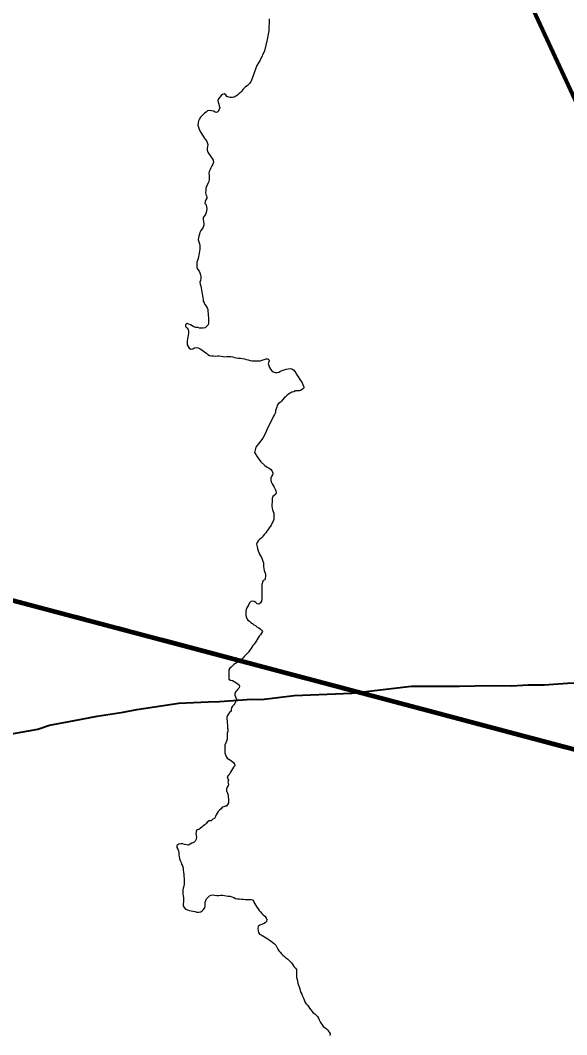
# Model space of a CAD drawing. Extents: x 553962 to 842807, y 8883888 to 9032388.
# Drawn here: x 732752 to 736458, y 8958818 to 8965692 of the extents above; entities that cross this region are included whole.
import ezdxf

# ---------------------------------------------------------------- set-up
doc = ezdxf.new("R2010")
doc.units = 0
doc.header["$LTSCALE"] = 200
doc.linetypes.add('DASH_DOUBLE_DOT', pattern=[9.2, 5, -1.2, 0.3, -1.2, 0.3, -1.2])
for name, color, linetype, lineweight in [('11', 7, 'DASH_DOUBLE_DOT', 106), ('12', 7, 'Continuous', 25), ('24', 7, 'Continuous', 25), ('28', 7, 'Continuous', 40), ('9', 7, 'Continuous', 90)]:
    doc.layers.add(name, color=color, linetype=linetype, lineweight=lineweight)

msp = doc.modelspace()

# ---------------------------------------------------------------- linework, layer by layer
at = {"layer": '11'}
msp.add_line((738230.2, 8960292.9), (727062.8, 8963254.1), dxfattribs=at)
at = {"layer": '12', "lineweight": 40}
for points in [[(735620.8, 8961178.7), (735731.5, 8961178.7), (735939.1, 8961184.7), (736086.4, 8961182.8), (736197.1, 8961189.1), (736304, 8961187.6), (736462.5, 8961200.2), (736543.4, 8961202.1), (736665.1, 8961195.8), (736768.2, 8961197.3), (737022.4, 8961176.7), (737121.8, 8961176.5), (737224.9, 8961184.4), (737328.1, 8961184.8), (737486.6, 8961197.6), (738285.5, 8961221)], [(734025.2, 8961072.3), (734102.4, 8961075.4), (734319.4, 8961091.8), (734386.9, 8961089), (734610.5, 8961116.1), (735000.8, 8961131.4), (735406.2, 8961178.8), (735620.8, 8961178.7)], [(733119.6, 8960947.4), (733273.3, 8960975.6), (733450.7, 8961003.1), (733541.8, 8961022), (733827, 8961064.4), (734025.2, 8961072.3)], [(731644.2, 8960700.6), (731907.1, 8960733.7), (732104.6, 8960770.6), (732375, 8960800.8), (732870.2, 8960888.2), (732949.7, 8960916.3), (733119.6, 8960947.4)]]:
    msp.add_lwpolyline(points, dxfattribs=at)
at = {"layer": '24'}
for points in [[(734439.5, 8965701), (734438, 8965620.3), (734427.4, 8965560.6), (734408.2, 8965484.4), (734379, 8965420.6), (734356.7, 8965384.2), (734317.4, 8965278.9)], [(734317.4, 8965278.9), (734316.7, 8965277.6), (734309.6, 8965266), (734300.3, 8965256.2), (734290.8, 8965248), (734280, 8965241.5), (734271, 8965232.4), (734262.1, 8965222.2), (734255.2, 8965210.8), (734246, 8965201.4), (734235.3, 8965192.4), (734225.2, 8965183.6), (734214.5, 8965176.8), (734203.3, 8965171.2), (734191.1, 8965169), (734176.5, 8965168.2), (734165.4, 8965170.5), (734153.3, 8965175.2), (734146.5, 8965187.1), (734135.5, 8965193.7), (734123.7, 8965189.1), (734113.9, 8965181), (734104.7, 8965171.5), (734096.9, 8965160.2), (734092, 8965148.5), (734093.8, 8965135.7), (734099.1, 8965124.2), (734101.8, 8965111.2), (734104.4, 8965098.9), (734101.7, 8965086.3), (734094.8, 8965075.1), (734085.3, 8965066.8), (734072.7, 8965069.6), (734061.6, 8965075.9), (734048.7, 8965077.6), (734035.9, 8965079.3), (734022.6, 8965077.8), (734012.9, 8965069.3), (734002.3, 8965061.6), (733992.1, 8965054.2), (733982.6, 8965044.5), (733973.5, 8965035.4), (733966.4, 8965023.8), (733961.2, 8965011.2), (733957.4, 8964996.8), (733956.8, 8964980.1), (733961.7, 8964967.6), (733965, 8964954.8), (733969.4, 8964942.7), (733975.5, 8964931.1), (733983, 8964920.4), (733992.3, 8964907.2), (733999.9, 8964896), (734007, 8964885.5), (734014.1, 8964874.7), (734019.1, 8964863.1), (734023, 8964850.6), (734021.8, 8964836.9), (734020.6, 8964824.1), (734020.5, 8964810.9), (734024.2, 8964798.7), (734031.2, 8964786.5), (734039.1, 8964776.3), (734045.8, 8964764.7), (734054.2, 8964754.9)], [(734054.2, 8964754.9), (734060.9, 8964743.3), (734062.1, 8964730.9), (734057.1, 8964716.4), (734051.1, 8964704.2), (734044.2, 8964692), (734039, 8964679.5), (734033.5, 8964667.7), (734031.7, 8964654.4), (734034.2, 8964641.1), (734034.2, 8964628.3), (734034.1, 8964613), (734031.7, 8964599), (734024.3, 8964586.6), (734018.8, 8964574.7), (734012.7, 8964563), (734010, 8964550.6), (734009.5, 8964537.9), (734009, 8964524.6), (734010.7, 8964510.9), (734016.3, 8964498.6), (734016.6, 8964486), (734010.2, 8964474.6), (734005, 8964463.3), (734003.8, 8964450.7), (734012.6, 8964441.7), (734016, 8964428.6), (734016.2, 8964415.1), (734015.3, 8964401.5), (734012.5, 8964389.2), (734008.2, 8964375), (733999.7, 8964365), (733992.6, 8964354.2), (733992.8, 8964341.2), (733995.2, 8964328.2), (733996.5, 8964315.3), (733996.1, 8964302.6)], [(733996.1, 8964302.6), (733991.3, 8964290.8), (733985.7, 8964278.4), (733977, 8964266.7), (733970.8, 8964254.3), (733966.8, 8964241.9), (733962.8, 8964229.6), (733960.8, 8964216.6), (733959.5, 8964204), (733963.7, 8964190.5), (733968, 8964177.9), (733970, 8964165.6), (733970.8, 8964152.7), (733969.3, 8964140.3), (733967.8, 8964127), (733965.9, 8964114.5), (733963.3, 8964101.8), (733960.2, 8964089.4), (733957.5, 8964076.7), (733954, 8964064.3), (733950.2, 8964052), (733949.4, 8964039.4), (733948.8, 8964026.1), (733950.4, 8964013.4), (733956.9, 8964002.4), (733964.9, 8963992.1), (733970.9, 8963980.8), (733975.1, 8963967.2), (733977.1, 8963954.1), (733977.3, 8963941.3), (733974.7, 8963928.5), (733969.8, 8963916.5), (733973.1, 8963904.2), (733975.6, 8963891), (733978.1, 8963878), (733980.9, 8963864.1), (733983.6, 8963851.7), (733985.7, 8963839), (733987.3, 8963825.2), (733990.2, 8963813), (733991.4, 8963800.2), (733993.4, 8963787.4), (733998.3, 8963775.9), (734004.5, 8963764.8), (734011.8, 8963753.8), (734019.7, 8963743.9), (734023.1, 8963731.8), (734024.4, 8963719), (734025.3, 8963704.3), (734026.4, 8963691.4), (734027.8, 8963677.9), (734028.3, 8963664.8), (734028.3, 8963651.9), (734028.2, 8963639.3), (734025.8, 8963627), (734017.3, 8963617.8), (734005.2, 8963608.5), (733993.3, 8963604.6), (733979.8, 8963604.3), (733967.2, 8963605.8), (733955.4, 8963610.6), (733942.5, 8963609.8), (733929.6, 8963614), (733918.5, 8963620.1), (733907.4, 8963627.1)], [(733907.4, 8963627.1), (733896, 8963632.6), (733883.9, 8963636.4), (733873.5, 8963629), (733873.4, 8963616.1), (733881.9, 8963606.8), (733890.4, 8963597.1), (733892.8, 8963584.5), (733892.8, 8963571.2), (733891.7, 8963557.6), (733888.4, 8963545.2), (733885.2, 8963532.5), (733883.4, 8963519.3), (733883.6, 8963506.2), (733884.6, 8963493.5), (733889.7, 8963481.7), (733897.6, 8963469.9), (733908.2, 8963462.6), (733921.2, 8963465.7), (733932.8, 8963471.8), (733947.2, 8963473.3), (733959.5, 8963471.2), (733971.9, 8963465.6), (733982.9, 8963458.6), (733993.4, 8963451), (734003.9, 8963442.6), (734014.3, 8963435.6), (734024.7, 8963427.4), (734036.2, 8963420), (734048.7, 8963417.4), (734061.5, 8963417), (734075.2, 8963416.7), (734088.5, 8963416.8), (734101.5, 8963418.1), (734115.2, 8963415.3), (734127.4, 8963412.7), (734140.3, 8963411.9)], [(734140.3, 8963411.9), (734153.1, 8963412.5), (734166.7, 8963413), (734179.8, 8963413), (734192.9, 8963411.4), (734204.7, 8963406.1), (734217.6, 8963403.3), (734230.9, 8963401.8), (734244.9, 8963401.4), (734258.5, 8963399.5), (734272.1, 8963396.5), (734284.7, 8963393.3), (734297.7, 8963389.8), (734310, 8963386.4), (734324.6, 8963384.7), (734339.7, 8963384.1), (734353.5, 8963383.7), (734366.6, 8963383.7), (734380.1, 8963384.7), (734392.7, 8963388.3), (734405.8, 8963393.8), (734418.5, 8963396.7), (734431.2, 8963396.6), (734441, 8963388.7), (734438.8, 8963376.4), (734433.9, 8963364.4), (734437.2, 8963351.6), (734442.7, 8963339.3), (734449.4, 8963327.7), (734457.2, 8963316.7), (734467.7, 8963309.5), (734480.4, 8963305.5), (734493.4, 8963305.1), (734506.2, 8963307.8), (734517.6, 8963314.2), (734529, 8963319.3), (734541.9, 8963323.9), (734554.4, 8963327), (734568.6, 8963330.6), (734581.7, 8963331.2), (734594.2, 8963329.3), (734605.3, 8963322.3), (734613.5, 8963312.8), (734620.4, 8963302.1), (734626.4, 8963290.9), (734633.3, 8963280.1), (734640, 8963269.1), (734647.3, 8963258.4), (734655.3, 8963248.2), (734662.7, 8963234.7), (734672.8, 8963211.7)], [(734672.8, 8963211.7), (734674.2, 8963206.7), (734674.2, 8963203.6), (734671.8, 8963197.4), (734666.7, 8963191.8), (734656.5, 8963184.6), (734644, 8963181), (734630.8, 8963180.4), (734617.4, 8963180.5), (734606.2, 8963174.5), (734593.3, 8963171.7), (734582, 8963165), (734571.1, 8963158.4), (734560.2, 8963150), (734550, 8963141.1), (734540.7, 8963132.2), (734531.7, 8963121.8), (734523.2, 8963111.8), (734513.7, 8963102.3), (734503.3, 8963094.3), (734495.2, 8963084.6), (734491.5, 8963070.7), (734487.3, 8963058.8), (734483.8, 8963046.6), (734481.8, 8963033.4), (734475.8, 8963021.3), (734469.1, 8963010), (734463.7, 8962997.9), (734452.3, 8962973.1)], [(734452.3, 8962973.1), (734447.6, 8962962.4), (734429.7, 8962928.5), (734414.2, 8962893.9), (734396.5, 8962860.8), (734373.9, 8962829.8), (734350.6, 8962800.1), (734340.4, 8962763.4), (734361.6, 8962732.1), (734382.8, 8962699.1), (734411.5, 8962673.7), (734426.3, 8962663.6), (734439.8, 8962657), (734450.1, 8962649.5), (734460.7, 8962637.1), (734463.7, 8962623.8), (734462.3, 8962611.2), (734455.9, 8962600), (734451.7, 8962588.5), (734451.6, 8962576.2), (734454.6, 8962563.8), (734460.7, 8962551.3), (734466, 8962539.4), (734473.2, 8962527.7), (734480.5, 8962515.1), (734485.3, 8962503.2), (734487.4, 8962490.2), (734483.7, 8962478.7), (734472.9, 8962472.5), (734463.9, 8962463.6), (734460.9, 8962451.8), (734460.9, 8962439.4), (734460.8, 8962426.2), (734458.8, 8962411.3), (734458.1, 8962398.5), (734460, 8962386.5), (734462.6, 8962374.7), (734466.6, 8962362.6), (734470.8, 8962350.7), (734471.7, 8962337.7), (734471.5, 8962322.5), (734471.3, 8962308.9), (734467.4, 8962297.2), (734460.8, 8962286.3), (734455.3, 8962275.4), (734448.8, 8962263.2), (734441, 8962251.4), (734433.2, 8962240.7), (734425.2, 8962229), (734417.4, 8962219.1), (734409.1, 8962209), (734400, 8962199.1), (734391.7, 8962190), (734383.7, 8962181), (734374.2, 8962173.1), (734366, 8962164.3), (734357.8, 8962153.6), (734354.8, 8962141), (734357.8, 8962124), (734360.1, 8962112), (734364.5, 8962097.4), (734370.5, 8962085.5), (734375.3, 8962073.5), (734380.1, 8962061.9), (734387.2, 8962050.9), (734392.9, 8962039.6), (734398.1, 8962027.3), (734401.7, 8962015.2), (734402.3, 8962002.2), (734402.4, 8961989.4), (734404.1, 8961976.6), (734406.8, 8961963.1), (734410.8, 8961952.5), (734414.1, 8961938.9), (734414.2, 8961925.2), (734413.8, 8961912.3), (734411.4, 8961900), (734399.9, 8961895.9), (734394.8, 8961885), (734391.5, 8961872.9), (734391.2, 8961870.4), (734391.1, 8961855.7), (734391, 8961841.3), (734390.9, 8961829.3), (734390.8, 8961816.6), (734390.7, 8961803.9), (734390.3, 8961791), (734390.1, 8961778.6), (734390, 8961766.5), (734388, 8961754.5), (734380.7, 8961744.3), (734371, 8961736.2), (734358.2, 8961738.1), (734350.1, 8961747.3), (734338.7, 8961752.7), (734327, 8961755.8), (734315.1, 8961754.3), (734307.7, 8961744), (734302.1, 8961733.4), (734296.4, 8961722.2), (734289.2, 8961711.3)], [(734289.2, 8961711.3), (734283.8, 8961700), (734281.5, 8961688.1), (734280.9, 8961674.6), (734280.8, 8961661.6), (734284.7, 8961649.7), (734287.4, 8961637.4), (734296.4, 8961627.5), (734306.7, 8961619), (734316.1, 8961610.8), (734326.2, 8961603.1), (734336, 8961596), (734346.8, 8961589.7), (734356.9, 8961582), (734368.8, 8961575.5), (734379.9, 8961568.9), (734388.6, 8961559.9), (734395.6, 8961549.8), (734388.5, 8961537.7), (734380.5, 8961527.4), (734372.8, 8961518.1), (734365.6, 8961507.4), (734359.4, 8961496), (734352.2, 8961485.5), (734344.5, 8961473.6), (734337.4, 8961463.9), (734328.9, 8961454.1), (734321.4, 8961443.2), (734315, 8961432.6), (734307.4, 8961421.2), (734299.3, 8961410.7), (734290.8, 8961400.6), (734280.7, 8961391.1), (734271.1, 8961380.8), (734263, 8961371.6), (734254, 8961362.1), (734243, 8961354.4), (734232.2, 8961347.1), (734222.1, 8961340.4), (734211.8, 8961333.8), (734201, 8961327), (734191.4, 8961318.2), (734182.9, 8961308.7), (734173.4, 8961301.1), (734167, 8961290.8), (734166.8, 8961278.6), (734166.7, 8961265.9), (734166.4, 8961252.4), (734165.8, 8961238.4), (734167.3, 8961226.5), (734178.3, 8961221.3), (734191, 8961218.2), (734202.9, 8961212.1), (734213, 8961204.5), (734223.8, 8961197.5), (734234.3, 8961191.3), (734239.4, 8961180.2), (734236.8, 8961167.9), (734227.7, 8961158.7), (734219.6, 8961150.8), (734213.2, 8961144.3), (734207.2, 8961131.5), (734207.9, 8961118.3), (734211.4, 8961106.2), (734218, 8961091.1)], [(734218, 8961091.1), (734207.8, 8961062.9), (734200, 8961053), (734190.9, 8961044.2), (734184.6, 8961033.6), (734182.6, 8961021.3), (734181.7, 8961009.3), (734171.8, 8961001.8), (734165.3, 8960991.3), (734157.6, 8960980.9), (734153.4, 8960969.1), (734153.9, 8960956.9), (734155.7, 8960944.8), (734155.6, 8960930.8), (734157.2, 8960918.6), (734157.3, 8960903.8), (734157.4, 8960891.6), (734158.6, 8960889.5), (734158.7, 8960875.6), (734155.4, 8960860.1), (734154.8, 8960846.8), (734154.5, 8960832.9), (734154.7, 8960820.1), (734151.4, 8960807.7), (734146.5, 8960794.6), (734140.1, 8960780.9), (734140, 8960767.8), (734139.7, 8960754.8), (734139.4, 8960740.2), (734140.4, 8960727.2), (734143.2, 8960714.9), (734147.9, 8960702.2), (734155.3, 8960690.7), (734166.3, 8960684.7), (734176.8, 8960677.5), (734187.8, 8960671.4), (734189.3, 8960669.8)], [(734189.3, 8960669.8), (734197.1, 8960661.3), (734205.7, 8960651.9), (734207.8, 8960639.2), (734198.6, 8960629.6), (734192.4, 8960618.6), (734185.6, 8960607.7), (734178.1, 8960596.2), (734172.6, 8960584.9), (734163.4, 8960576.4), (734155.8, 8960565.4), (734158.7, 8960553), (734164.3, 8960541.4), (734158.6, 8960528.3), (734163.7, 8960516.2), (734160.8, 8960503.2), (734153, 8960493), (734150.5, 8960481.4), (734151.3, 8960469.9), (734157.4, 8960454), (734161.1, 8960441.5), (734162.3, 8960428.1), (734164.3, 8960415.1), (734164.5, 8960402.2), (734163.1, 8960389.5), (734158.2, 8960377.6), (734150.7, 8960367.4), (734141.7, 8960366.9), (734131.8, 8960362.7), (734121.8, 8960358.9), (734113.8, 8960347.7), (734103.8, 8960338.3), (734094.2, 8960329.3), (734087.1, 8960318.7), (734080.9, 8960307.4), (734075.3, 8960295.5), (734070.1, 8960283.9), (734057.8, 8960277.4), (734046.2, 8960267.9), (734033.3, 8960266.2), (734022.6, 8960259.8), (734013.1, 8960249.4), (734003.4, 8960241), (733993.2, 8960233), (733983.7, 8960224.1), (733973.5, 8960216.7), (733963.2, 8960208.9), (733950.5, 8960205.4), (733944.1, 8960193.5), (733941.6, 8960180.5), (733944.1, 8960167.2), (733947, 8960154.9), (733945.1, 8960142.1), (733938.6, 8960128.8), (733928.6, 8960120.9), (733915.5, 8960116.3), (733904.7, 8960108.7), (733893.3, 8960102.3), (733880.1, 8960103.4), (733866.8, 8960106.6), (733854.8, 8960111), (733841.7, 8960111.4), (733828.3, 8960110), (733814.9, 8960100.8), (733814.5, 8960086.4)], [(733814.5, 8960086.4), (733821.2, 8960074.7), (733825.6, 8960062.8), (733828.5, 8960050.2), (733828.2, 8960037.1), (733829.8, 8960023.7), (733832, 8960011.3), (733837.2, 8959997.6), (733842.3, 8959985.5), (733846.4, 8959973.3), (733851.2, 8959961.1), (733856.7, 8959946), (733856.5, 8959932.7), (733859.7, 8959919.4), (733860.2, 8959902.9), (733860.7, 8959889.6), (733862.5, 8959876.9), (733863.4, 8959864), (733863.7, 8959849.9), (733863.4, 8959837), (733861.1, 8959823.5), (733857.2, 8959810.9), (733854.1, 8959798.5), (733853.8, 8959785.2), (733855, 8959772.4), (733857, 8959759.4), (733858.9, 8959746.8), (733859, 8959733.6), (733858.7, 8959720.9), (733857.8, 8959703.4), (733857.6, 8959690.8), (733863, 8959679), (733871.7, 8959669.4), (733885.4, 8959664.8), (733896.9, 8959659), (733910.2, 8959656.5), (733923.4, 8959656), (733936.8, 8959652.6), (733949.7, 8959648), (733962.9, 8959647.2), (733975.6, 8959651.2), (733986.2, 8959658), (733994.9, 8959667), (734003.2, 8959676.8), (734005.4, 8959690), (734005.2, 8959702.8), (734006, 8959715.4), (734010.5, 8959727.8), (734016, 8959739.1), (734025.6, 8959748.8), (734034.4, 8959758.2), (734046.6, 8959764.4), (734059.1, 8959766.7), (734072.5, 8959763.4), (734085.2, 8959761.1), (734098.3, 8959761.5), (734111, 8959764.2), (734124.5, 8959764.4), (734136.4, 8959760.3), (734149.3, 8959757.9), (734162.2, 8959757), (734174.9, 8959755.6), (734187.2, 8959752.9), (734200.8, 8959747), (734212.5, 8959740.7), (734225.9, 8959738.8), (734238.5, 8959737.8), (734251.4, 8959736.5), (734265.3, 8959735.4), (734278, 8959735.1), (734291.5, 8959734.8), (734305.5, 8959734.6), (734319, 8959734.3), (734331.1, 8959729), (734335, 8959715.4), (734342.8, 8959704.5), (734350, 8959693), (734357.1, 8959681.8), (734365.1, 8959671.5), (734373.2, 8959659.9), (734381.5, 8959649.9), (734389.5, 8959638.6), (734399.3, 8959630), (734410.7, 8959620.2), (734420.1, 8959610.5), (734423.1, 8959597.8), (734421.3, 8959585.3), (734412.2, 8959574.8), (734400.8, 8959568.8), (734388.1, 8959565.2), (734377, 8959559.1), (734365.5, 8959551.4), (734363.3, 8959537.6), (734364.5, 8959523.6), (734368.1, 8959511.4), (734373.9, 8959500.1), (734384.8, 8959493.7), (734396.7, 8959487.8), (734408.5, 8959481), (734420.4, 8959474), (734431.6, 8959467.6)], [(734431.6, 8959467.6), (734442.2, 8959459.5), (734454.6, 8959451), (734464.8, 8959442.5), (734475.5, 8959433.5), (734485.1, 8959423.8), (734492, 8959411.7), (734498.5, 8959397.6), (734506.2, 8959386.8), (734514.6, 8959376.3), (734523.2, 8959366.7), (734533.2, 8959357.8), (734543.6, 8959348.3), (734552.9, 8959339.8), (734563.9, 8959331.8), (734574, 8959323.8), (734582.8, 8959314.8), (734592.3, 8959305), (734600.5, 8959291.5), (734608, 8959280.9), (734617.5, 8959269.6), (734624.7, 8959258.8), (734626.1, 8959245.7), (734626, 8959232.8), (734625.7, 8959218), (734626.1, 8959205.1), (734630.5, 8959193), (734632.5, 8959180.1), (734634.7, 8959167), (734637.9, 8959154.3), (734643.1, 8959141.8), (734646.8, 8959129.1), (734650.6, 8959116.5), (734655, 8959103.9), (734660.9, 8959092.6), (734667.1, 8959078.1), (734671.8, 8959066.3), (734676.4, 8959053.3), (734682.5, 8959041.6), (734688.8, 8959030.1), (734696.8, 8959019.8), (734705.8, 8959008.9), (734713.8, 8958998), (734721.6, 8958987.3), (734729.5, 8958976.4), (734737.8, 8958967), (734749.1, 8958959.3), (734759.3, 8958951.2), (734767.1, 8958940.8), (734774, 8958929.3), (734779.5, 8958917.7), (734786.1, 8958906.2), (734792.6, 8958894.8), (734799.4, 8958883.8), (734806.8, 8958873.7), (734816.8, 8958866), (734827.6, 8958858), (734837.4, 8958847.7), (734845.6, 8958838), (734853, 8958826), (734851.7, 8958813.5)]]:
    msp.add_lwpolyline(points, dxfattribs=at)
at = {"layer": '28', "lineweight": 80}
msp.add_lwpolyline([(756666.9, 8960280.5), (753769.9, 8960761.1), (752238.8, 8960190.3), (744706.3, 8961816), (738249.1, 8961416.3), (734964.7, 8968490.1), (734839.6, 8970305.5)], dxfattribs=at)
at = {"layer": '9'}
msp.add_line((738230.2, 8960292.9), (727062.8, 8963254.1), dxfattribs=at)

doc.saveas('drawing.dxf')
